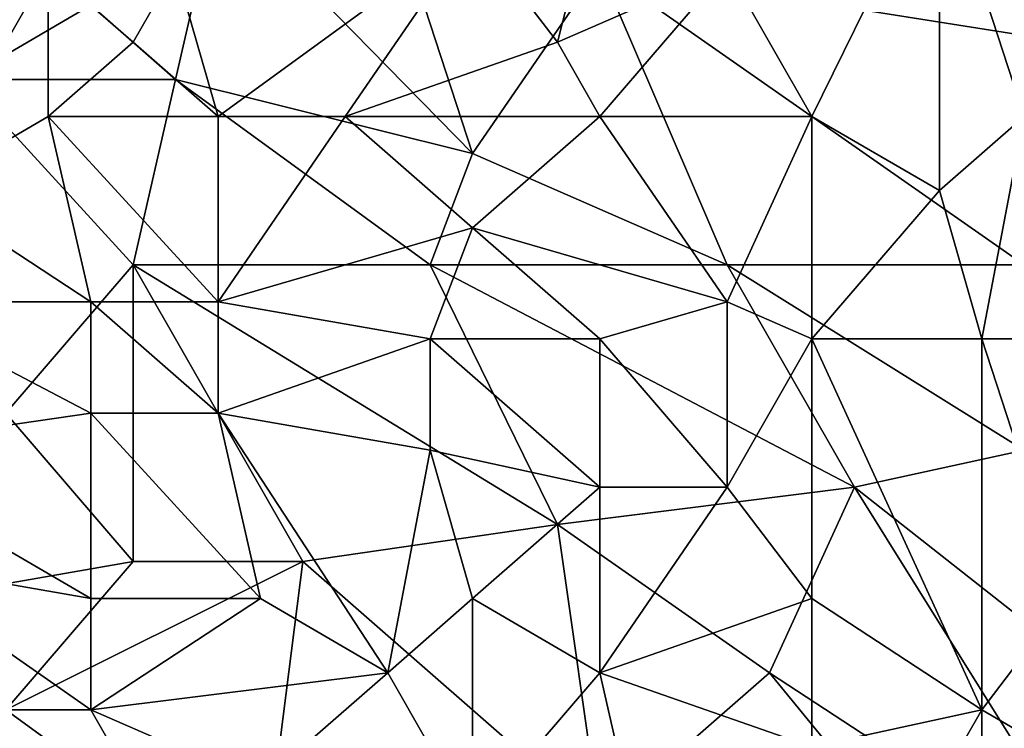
# Model space of a CAD drawing. Extents: x -161 to 11, y -10 to 160.
# Tile 400 of 499: x 0.8068 to 0.9106, y -0.1263 to -0.0517. Entities that reach past the tile are written whole.
import ezdxf

# ---------------------------------------------------------------- set-up
doc = ezdxf.new("R2010")
doc.units = 0
doc.header["$MEASUREMENT"] = 0
doc.layers.get('0').update_dxf_attribs({"linetype": 'CONTINUOUS'})

msp = doc.modelspace()

# ---------------------------------------------------------------- linework, layer by layer
for points in [[(0.85453, -0.04237, 0.40079), (0.86348, -0.05409, 0.4007), (0.87242, -0.01893, 0.39853)], [(0.87242, -0.01893, 0.39853), (0.86348, -0.05409, 0.4007), (0.88136, -0.04628, 0.39912)], [(0.86795, -0.04628, 0.26645), (0.90819, -0.03456, 0.26598), (0.91713, -0.05409, 0.26575)], [(0.8903, -0.0619, 0.3989), (0.90372, -0.03456, 0.39681), (0.88136, -0.04628, 0.39912)], [(0.8903, -0.0619, 0.3989), (0.90372, -0.06971, 0.39787), (0.90372, -0.03456, 0.39681)], [(0.90372, -0.03456, 0.39681), (0.90372, -0.06971, 0.39787), (0.91266, -0.0619, 0.39677)], [(0.91713, -0.04237, 0.39567), (0.90372, -0.03456, 0.39681), (0.91266, -0.0619, 0.39677)], [(0.91713, -0.05409, 0.26575), (0.90819, -0.03456, 0.26598), (0.93054, -0.04237, 0.26565)], [(0.80088, -0.05799, 0.2676), (0.79641, -0.03846, 0.26766), (0.81429, -0.05018, 0.26744)], [(0.81429, -0.05018, 0.26744), (0.82771, -0.03846, 0.26724), (0.82324, -0.05799, 0.26724)], [(0.85453, -0.06581, 0.26655), (0.82324, -0.05799, 0.26724), (0.82771, -0.03846, 0.26724)], [(0.82771, -0.03846, 0.26724), (0.84559, -0.03846, 0.26688), (0.85453, -0.06581, 0.26655)], [(0.85453, -0.06581, 0.26655), (0.84559, -0.03846, 0.26688), (0.86795, -0.04628, 0.26645)], [(0.80982, -0.04628, 0.40293), (0.78747, -0.04237, 0.40325), (0.783, -0.0619, 0.40424)], [(0.82771, -0.0619, 0.40291), (0.85453, -0.04237, 0.40079), (0.82324, -0.04628, 0.40248)], [(0.84112, -0.0619, 0.40228), (0.85453, -0.04237, 0.40079), (0.82771, -0.0619, 0.40291)], [(0.85453, -0.04237, 0.40079), (0.84112, -0.0619, 0.40228), (0.86348, -0.05409, 0.4007)], [(0.79641, -0.06971, 0.40418), (0.80982, -0.04628, 0.40293), (0.783, -0.0619, 0.40424)], [(0.80982, -0.04628, 0.40293), (0.79641, -0.06971, 0.40418), (0.80982, -0.0619, 0.40359)], [(0.81877, -0.05409, 0.403), (0.82324, -0.04628, 0.40248), (0.80982, -0.04628, 0.40293)], [(0.80982, -0.04628, 0.40293), (0.80982, -0.0619, 0.40359), (0.81877, -0.05409, 0.403)], [(0.82324, -0.04628, 0.40248), (0.81877, -0.05409, 0.403), (0.82771, -0.0619, 0.40291)], [(0.86795, -0.04628, 0.26645), (0.88136, -0.07753, 0.26606), (0.85453, -0.06581, 0.26655)], [(0.86795, -0.0619, 0.40065), (0.88136, -0.04628, 0.39912), (0.86348, -0.05409, 0.4007)], [(0.88136, -0.04628, 0.39912), (0.86795, -0.0619, 0.40065), (0.8903, -0.0619, 0.3989)], [(0.86795, -0.04628, 0.26645), (0.91713, -0.05409, 0.26575), (0.91266, -0.07753, 0.26567)], [(0.88136, -0.07753, 0.26606), (0.86795, -0.04628, 0.26645), (0.91266, -0.07753, 0.26567)], [(0.80088, -0.05799, 0.2676), (0.81429, -0.05018, 0.26744), (0.82324, -0.05799, 0.26724)], [(0.82771, -0.0619, 0.40291), (0.81877, -0.05409, 0.403), (0.80982, -0.0619, 0.40359)], [(0.86795, -0.0619, 0.40065), (0.86348, -0.05409, 0.4007), (0.84112, -0.0619, 0.40228)], [(0.81877, -0.07753, 0.26724), (0.80088, -0.05799, 0.2676), (0.82324, -0.05799, 0.26724)], [(0.81877, -0.07753, 0.26724), (0.80535, -0.09315, 0.26744), (0.80088, -0.05799, 0.2676)], [(0.81877, -0.07753, 0.26724), (0.82324, -0.05799, 0.26724), (0.85006, -0.07753, 0.26655)], [(0.82324, -0.05799, 0.26724), (0.85453, -0.06581, 0.26655), (0.85006, -0.07753, 0.26655)], [(0.81429, -0.08143, 0.40385), (0.80982, -0.0619, 0.40359), (0.79641, -0.06971, 0.40418)], [(0.82771, -0.08143, 0.40333), (0.82771, -0.0619, 0.40291), (0.80982, -0.0619, 0.40359)], [(0.80982, -0.0619, 0.40359), (0.81429, -0.08143, 0.40385), (0.82771, -0.08143, 0.40333)], [(0.84112, -0.0619, 0.40228), (0.82771, -0.0619, 0.40291), (0.82771, -0.08143, 0.40333)], [(0.85453, -0.07362, 0.40182), (0.84112, -0.0619, 0.40228), (0.82771, -0.08143, 0.40333)], [(0.86795, -0.0619, 0.40065), (0.84112, -0.0619, 0.40228), (0.85453, -0.07362, 0.40182)], [(0.88136, -0.08143, 0.40008), (0.86795, -0.0619, 0.40065), (0.85453, -0.07362, 0.40182)], [(0.88136, -0.08143, 0.40008), (0.8903, -0.0619, 0.3989), (0.86795, -0.0619, 0.40065)], [(0.88136, -0.08143, 0.40008), (0.8903, -0.08534, 0.39938), (0.8903, -0.0619, 0.3989)], [(0.8903, -0.08534, 0.39938), (0.90372, -0.06971, 0.39787), (0.8903, -0.0619, 0.3989)], [(0.91266, -0.0619, 0.39677), (0.90372, -0.06971, 0.39787), (0.90819, -0.08534, 0.3977)], [(0.90819, -0.08534, 0.3977), (0.91713, -0.08534, 0.39673), (0.91266, -0.0619, 0.39677)], [(0.85006, -0.07753, 0.26655), (0.85453, -0.06581, 0.26655), (0.88136, -0.07753, 0.26606)], [(0.81429, -0.08143, 0.40385), (0.79641, -0.06971, 0.40418), (0.79194, -0.08143, 0.4045)], [(0.8903, -0.08534, 0.39938), (0.90819, -0.08534, 0.3977), (0.90372, -0.06971, 0.39787)], [(0.85006, -0.08534, 0.40226), (0.85453, -0.07362, 0.40182), (0.82771, -0.08143, 0.40333)], [(0.86795, -0.08534, 0.40116), (0.85453, -0.07362, 0.40182), (0.85006, -0.08534, 0.40226)], [(0.88136, -0.08143, 0.40008), (0.85453, -0.07362, 0.40182), (0.86795, -0.08534, 0.40116)], [(0.81877, -0.07753, 0.26724), (0.81877, -0.10878, 0.26713), (0.80535, -0.09315, 0.26744)], [(0.86348, -0.10487, 0.2662), (0.81877, -0.07753, 0.26724), (0.85006, -0.07753, 0.26655)], [(0.83665, -0.10878, 0.26671), (0.81877, -0.07753, 0.26724), (0.86348, -0.10487, 0.2662)], [(0.83665, -0.10878, 0.26671), (0.81877, -0.10878, 0.26713), (0.81877, -0.07753, 0.26724)], [(0.85006, -0.07753, 0.26655), (0.88136, -0.07753, 0.26606), (0.89477, -0.10096, 0.26573)], [(0.86348, -0.10487, 0.2662), (0.85006, -0.07753, 0.26655), (0.89477, -0.10096, 0.26573)], [(0.88136, -0.07753, 0.26606), (0.91266, -0.07753, 0.26567), (0.91266, -0.09706, 0.26554)], [(0.89477, -0.10096, 0.26573), (0.88136, -0.07753, 0.26606), (0.91266, -0.09706, 0.26554)], [(0.81429, -0.09315, 0.40392), (0.79194, -0.08143, 0.4045), (0.78747, -0.09706, 0.40464)], [(0.81429, -0.09315, 0.40392), (0.81429, -0.08143, 0.40385), (0.79194, -0.08143, 0.4045)], [(0.82771, -0.09315, 0.40341), (0.82771, -0.08143, 0.40333), (0.81429, -0.08143, 0.40385)], [(0.82771, -0.09315, 0.40341), (0.81429, -0.08143, 0.40385), (0.81429, -0.09315, 0.40392)], [(0.85006, -0.08534, 0.40226), (0.82771, -0.08143, 0.40333), (0.82771, -0.09315, 0.40341)], [(0.88136, -0.10096, 0.4003), (0.88136, -0.08143, 0.40008), (0.86795, -0.08534, 0.40116)], [(0.8903, -0.08534, 0.39938), (0.88136, -0.08143, 0.40008), (0.88136, -0.10096, 0.4003)], [(0.85006, -0.09706, 0.40233), (0.85006, -0.08534, 0.40226), (0.82771, -0.09315, 0.40341)], [(0.86795, -0.10096, 0.40128), (0.86795, -0.08534, 0.40116), (0.85006, -0.08534, 0.40226)], [(0.86795, -0.10096, 0.40128), (0.85006, -0.08534, 0.40226), (0.85006, -0.09706, 0.40233)], [(0.86795, -0.08534, 0.40116), (0.86795, -0.10096, 0.40128), (0.88136, -0.10096, 0.4003)], [(0.88136, -0.10096, 0.4003), (0.8903, -0.11268, 0.39963), (0.8903, -0.08534, 0.39938)], [(0.90819, -0.08534, 0.3977), (0.8903, -0.08534, 0.39938), (0.90819, -0.1244, 0.398)], [(0.8903, -0.08534, 0.39938), (0.8903, -0.11268, 0.39963), (0.90819, -0.1244, 0.398)], [(0.91713, -0.08534, 0.39673), (0.90819, -0.08534, 0.3977), (0.91713, -0.11268, 0.397)], [(0.90819, -0.1244, 0.398), (0.91713, -0.11268, 0.397), (0.90819, -0.08534, 0.3977)], [(0.81429, -0.11268, 0.40389), (0.81429, -0.09315, 0.40392), (0.78747, -0.09706, 0.40464)], [(0.81877, -0.10878, 0.26713), (0.79641, -0.11268, 0.26755), (0.80535, -0.09315, 0.26744)], [(0.83218, -0.11268, 0.4032), (0.82771, -0.09315, 0.40341), (0.81429, -0.09315, 0.40392)], [(0.81429, -0.11268, 0.40389), (0.83218, -0.11268, 0.4032), (0.81429, -0.09315, 0.40392)], [(0.85006, -0.09706, 0.40233), (0.82771, -0.09315, 0.40341), (0.84559, -0.12049, 0.40254)], [(0.82771, -0.09315, 0.40341), (0.83218, -0.11268, 0.4032), (0.84559, -0.12049, 0.40254)], [(0.79194, -0.10878, 0.4045), (0.81429, -0.11268, 0.40389), (0.78747, -0.09706, 0.40464)], [(0.85006, -0.09706, 0.40233), (0.84559, -0.12049, 0.40254), (0.85453, -0.11268, 0.40212)], [(0.85453, -0.11268, 0.40212), (0.86795, -0.10096, 0.40128), (0.85006, -0.09706, 0.40233)], [(0.93948, -0.13612, 0.26511), (0.89477, -0.10096, 0.26573), (0.91266, -0.09706, 0.26554)], [(0.86795, -0.12049, 0.4013), (0.86795, -0.10096, 0.40128), (0.85453, -0.11268, 0.40212)], [(0.88583, -0.12049, 0.26582), (0.86348, -0.10487, 0.2662), (0.89477, -0.10096, 0.26573)], [(0.88136, -0.10096, 0.4003), (0.86795, -0.12049, 0.4013), (0.8903, -0.11268, 0.39963)], [(0.86795, -0.12049, 0.4013), (0.88136, -0.10096, 0.4003), (0.86795, -0.10096, 0.40128)], [(0.89477, -0.10096, 0.26573), (0.9216, -0.14393, 0.26527), (0.88583, -0.12049, 0.26582)], [(0.9216, -0.14393, 0.26527), (0.89477, -0.10096, 0.26573), (0.93948, -0.13612, 0.26511)], [(0.83665, -0.10878, 0.26671), (0.86348, -0.10487, 0.2662), (0.86795, -0.13612, 0.26604)], [(0.86795, -0.13612, 0.26604), (0.86348, -0.10487, 0.2662), (0.88583, -0.12049, 0.26582)], [(0.81429, -0.11268, 0.40389), (0.79194, -0.10878, 0.4045), (0.81429, -0.1244, 0.40375)], [(0.81429, -0.1244, 0.40375), (0.79194, -0.10878, 0.4045), (0.79641, -0.1244, 0.40416)], [(0.79641, -0.11268, 0.26755), (0.81877, -0.10878, 0.26713), (0.80535, -0.1244, 0.26735)], [(0.80535, -0.1244, 0.26735), (0.81877, -0.10878, 0.26713), (0.83665, -0.10878, 0.26671)], [(0.83218, -0.14393, 0.26665), (0.80535, -0.1244, 0.26735), (0.83665, -0.10878, 0.26671)], [(0.83218, -0.14393, 0.26665), (0.83665, -0.10878, 0.26671), (0.86795, -0.13612, 0.26604)], [(0.84559, -0.12049, 0.40254), (0.83218, -0.11268, 0.4032), (0.81429, -0.1244, 0.40375)], [(0.83218, -0.11268, 0.4032), (0.81429, -0.11268, 0.40389), (0.81429, -0.1244, 0.40375)], [(0.85453, -0.13612, 0.40187), (0.85453, -0.11268, 0.40212), (0.84559, -0.12049, 0.40254)], [(0.86795, -0.12049, 0.4013), (0.85453, -0.11268, 0.40212), (0.85453, -0.13612, 0.40187)], [(0.8903, -0.12831, 0.39962), (0.8903, -0.11268, 0.39963), (0.86795, -0.12049, 0.4013)], [(0.8903, -0.12831, 0.39962), (0.90819, -0.1244, 0.398), (0.8903, -0.11268, 0.39963)], [(0.91713, -0.11268, 0.397), (0.90819, -0.1244, 0.398), (0.9216, -0.13221, 0.39652)], [(0.83218, -0.13221, 0.40297), (0.84559, -0.12049, 0.40254), (0.81429, -0.1244, 0.40375)], [(0.84559, -0.12049, 0.40254), (0.83218, -0.13221, 0.40297), (0.85453, -0.13612, 0.40187)], [(0.85453, -0.13612, 0.40187), (0.87242, -0.14003, 0.40078), (0.86795, -0.12049, 0.4013)], [(0.8903, -0.12831, 0.39962), (0.86795, -0.12049, 0.4013), (0.87242, -0.14003, 0.40078)], [(0.90819, -0.14784, 0.26544), (0.86795, -0.13612, 0.26604), (0.88583, -0.12049, 0.26582)], [(0.90819, -0.14784, 0.26544), (0.88583, -0.12049, 0.26582), (0.9216, -0.14393, 0.26527)], [(0.81877, -0.13221, 0.40343), (0.81429, -0.1244, 0.40375), (0.79641, -0.1244, 0.40416)], [(0.79641, -0.1244, 0.40416), (0.81877, -0.14003, 0.40319), (0.81877, -0.13221, 0.40343)], [(0.79641, -0.14393, 0.26744), (0.80535, -0.1244, 0.26735), (0.83218, -0.14393, 0.26665)], [(0.79641, -0.1244, 0.40416), (0.80535, -0.14393, 0.40333), (0.81877, -0.14003, 0.40319)], [(0.83218, -0.13221, 0.40297), (0.81429, -0.1244, 0.40375), (0.81877, -0.13221, 0.40343)], [(0.89924, -0.14003, 0.39878), (0.90819, -0.1244, 0.398), (0.8903, -0.12831, 0.39962)], [(0.89924, -0.14003, 0.39878), (0.90819, -0.14393, 0.39794), (0.90819, -0.1244, 0.398)], [(0.90819, -0.14393, 0.39794), (0.9216, -0.13221, 0.39652), (0.90819, -0.1244, 0.398)]]:
    msp.add_3dface(points)

doc.saveas('drawing.dxf')
